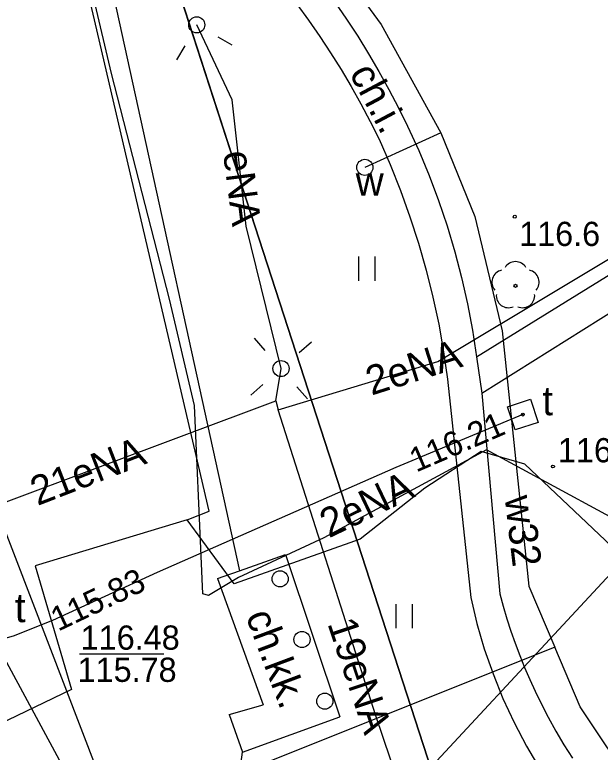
# Model space of a CAD drawing. Extents: x 6434771 to 6436222, y 5663454 to 5664782.
# Drawn here: x 6435503.86 to 6435522, y 5664264.32 to 5664287.15 of the extents above; entities that cross this region are included whole.
import ezdxf

# ---------------------------------------------------------------- set-up
doc = ezdxf.new("R2010")
doc.units = 0
for name, color, linetype in [('Warstwa 1', 7, 'Continuous'), ('Warstwa 11', 7, 'Continuous'), ('Warstwa 12', 7, 'Continuous'), ('Warstwa 13', 7, 'Continuous'), ('Warstwa 14', 7, 'Continuous'), ('Warstwa 2', 7, 'Continuous'), ('Warstwa 4', 7, 'Continuous'), ('Warstwa 5', 7, 'Continuous'), ('Warstwa 6', 7, 'Continuous'), ('Warstwa 9', 7, 'Continuous')]:
    doc.layers.add(name, color=color, linetype=linetype)

msp = doc.modelspace()

# ---------------------------------------------------------------- linework, layer by layer
at = {"layer": 'Warstwa 1'}
msp.add_line((6435505.839, 5664297.445), (6435516.772, 5664263.761), dxfattribs=at)
msp.add_line((6435505.839, 5664297.445), (6435516.772, 5664263.761), dxfattribs=at)
for centre in [(6435512.084, 5664269.688), (6435512.761, 5664267.81), (6435513.468, 5664265.901)]:
    msp.add_circle(centre, 0.25, dxfattribs=at)
at = {"layer": 'Warstwa 11'}
msp.add_circle((6435519.374, 5664278.76), 0.05, dxfattribs=at)
for centre, start, end in [((6435519.374, 5664279.135), 30.1471, 149.8529), ((6435519.017, 5664278.876), 102.1471, 221.8529), ((6435519.731, 5664278.876), 318.1471, 77.8529), ((6435519.154, 5664278.457), 174.1471, 293.8529), ((6435519.594, 5664278.457), 246.1471, 5.8529)]:
    msp.add_arc(centre, 0.375, start, end, dxfattribs=at)
at = {"layer": 'Warstwa 12'}
for points in [[(6435509.206, 5664271.513), (6435509.889, 5664271.785), (6435505.097, 5664292.314), (6435503.045, 5664300.479), (6435501.771, 5664308.405), (6435499.75, 5664319.05), (6435501.722, 5664320.876), (6435506.503, 5664320.918), (6435526.06, 5664329.732), (6435548.53, 5664339.562), (6435561.388, 5664345.917), (6435568.605, 5664348.94), (6435577.298, 5664350.006), (6435586.213, 5664349.598), (6435589.158, 5664349.122), (6435599.204, 5664344.601), (6435599.218, 5664344.12), (6435599.061, 5664343.855)], [(6435525.886, 5664269.608), (6435524.265, 5664270.544), (6435518.477, 5664273.68), (6435513.434, 5664270.954), (6435510.796, 5664269.727), (6435509.867, 5664269.174), (6435509.692, 5664269.223), (6435509.581, 5664271.791), (6435509.434, 5664275.056), (6435508.66, 5664278.342), (6435506.859, 5664285.336), (6435505.175, 5664292.487), (6435503.773, 5664298.261), (6435501.578, 5664307.99), (6435499.697, 5664315.439), (6435499.422, 5664316.386), (6435500.738, 5664320.126), (6435507.871, 5664322.955)], [(6435528.408, 5664300.612), (6435527.51, 5664299.903), (6435519.062, 5664296.785), (6435512.772, 5664291.891), (6435513.854, 5664288.718), (6435515.211, 5664286.851), (6435517.061, 5664283.499), (6435518.12, 5664280.906), (6435518.957, 5664277.365), (6435519.792, 5664269.465), (6435520.589, 5664267.575)], [(6435512.112, 5664276.198), (6435511.036, 5664280.611), (6435510.593, 5664284.517), (6435509.501, 5664286.84)], [(6435517.061, 5664283.499), (6435514.708, 5664282.427)], [(6435512.027, 5664274.919), (6435516.965, 5664276.419), (6435524.601, 5664280.987)], [(6435528.433, 5664277.964), (6435528.171, 5664277.624), (6435526.38, 5664273.446), (6435527.175, 5664270.526), (6435527.97, 5664268.456), (6435527.522, 5664268.207), (6435527.505, 5664268.082), (6435527.099, 5664267.517), (6435522.347, 5664270.704), (6435519.667, 5664273.237), (6435518.312, 5664273.633), (6435516.568, 5664272.494), (6435514.559, 5664270.918), (6435510.662, 5664269.535), (6435509.206, 5664271.513)], [(6435511.95, 5664275.2), (6435512.112, 5664276.198)], [(6435497.986, 5664269.979), (6435511.95, 5664275.2)], [(6435511.95, 5664275.2), (6435512.027, 5664274.919)], [(6435532.461, 5664251.101), (6435528.115, 5664252.314), (6435518.729, 5664254.357), (6435517.08, 5664259.437), (6435515.053, 5664265.452), (6435512.027, 5664274.919)], [(6435519.602, 5664274.775), (6435515.666, 5664273.134), (6435508.274, 5664269.889), (6435505.03, 5664268.4), (6435503.819, 5664267.912), (6435503.249, 5664267.763)], [(6435509.206, 5664271.513), (6435504.498, 5664270.09), (6435505.622, 5664266.266), (6435498.812, 5664262.988), (6435477.751, 5664253.082), (6435464.025, 5664246.938), (6435455.151, 5664243.315)], [(6435522.326, 5664269.854), (6435508.019, 5664254.457), (6435497.565, 5664245.063), (6435496.739, 5664244.522), (6435499.115, 5664225.163), (6435500.901, 5664207.244)], [(6435503.249, 5664267.763), (6435514.923, 5664246.142), (6435515.125, 5664245.757), (6435515.683, 5664245.762), (6435521.734, 5664245.296), (6435535.424, 5664243.314), (6435546.097, 5664238.403), (6435561.446, 5664228.608), (6435561.622, 5664228.402), (6435565.561, 5664223.816), (6435577.417, 5664209.906), (6435585.662, 5664200.753), (6435585.823, 5664200.227), (6435585.985, 5664199.701), (6435588.86, 5664190.319)], [(6435520.589, 5664267.575), (6435511.072, 5664263.77)], [(6435590.927, 5664208.184), (6435580.586, 5664228.87), (6435579.576, 5664233.032), (6435562.717, 5664240.716), (6435558.789, 5664242.503), (6435557.3, 5664244.301), (6435556.433, 5664245.352), (6435554.988, 5664247.459), (6435553.407, 5664249.038), (6435551.463, 5664250.382), (6435545.075, 5664251.369), (6435544.348, 5664253.268), (6435543.274, 5664254.661), (6435541.054, 5664255.508), (6435538.039, 5664255.904), (6435534.821, 5664256.903), (6435531.238, 5664257.526), (6435528.845, 5664258.105), (6435526.811, 5664260.27), (6435523.322, 5664262.842), (6435522.084, 5664264.677), (6435521.377, 5664265.726), (6435520.589, 5664267.575)]]:
    msp.add_lwpolyline(points, dxfattribs=at)
at = {"layer": 'Warstwa 13'}
for centre in [(6435519.35, 5664280.901), (6435520.536, 5664273.166)]:
    msp.add_circle(centre, 0.045, dxfattribs=at)
at = {"layer": 'Warstwa 14'}
msp.add_line((6435505.874, 5664267.37), (6435508.483, 5664267.37), dxfattribs=at)
msp.add_circle((6435519.602, 5664274.775), 0.045, dxfattribs=at)
at = {"layer": 'Warstwa 2'}
for centre in [(6435509.501, 5664286.84), (6435512.112, 5664276.198)]:
    msp.add_circle(centre, 0.25, dxfattribs=at)
at = {"layer": 'Warstwa 4'}
for points in [[(6435510.151, 5664286.466), (6435510.585, 5664286.217)], [(6435509.127, 5664286.19), (6435508.878, 5664285.756)], [(6435511.618, 5664276.762), (6435511.288, 5664277.138)], [(6435512.676, 5664276.692), (6435513.052, 5664277.022)], [(6435511.548, 5664275.704), (6435511.172, 5664275.374)], [(6435512.606, 5664275.634), (6435512.936, 5664275.258)]]:
    msp.add_lwpolyline(points, dxfattribs=at)
msp.add_lwpolyline([(6435519.361, 5664274.303), (6435519.13, 5664275.016), (6435519.843, 5664275.247), (6435520.074, 5664274.534)], close=True, dxfattribs=at)
msp.add_circle((6435514.708, 5664282.427), 0.25, dxfattribs=at)
at = {"layer": 'Warstwa 5'}
for p, q in [((6435506.031, 5664291.802), (6435510.822, 5664269.941)), ((6435512.599, 5664287.481), (6435512.961, 5664286.986)), ((6435513.778, 5664287.543), (6435514.138, 5664287.017)), ((6435512.961, 5664286.986), (6435513.311, 5664286.483)), ((6435514.138, 5664287.017), (6435514.486, 5664286.484)), ((6435513.311, 5664286.483), (6435513.649, 5664285.972)), ((6435514.486, 5664286.484), (6435514.821, 5664285.942)), ((6435513.649, 5664285.972), (6435513.974, 5664285.453)), ((6435514.821, 5664285.942), (6435515.143, 5664285.392)), ((6435513.974, 5664285.453), (6435514.287, 5664284.926)), ((6435515.143, 5664285.392), (6435515.453, 5664284.836)), ((6435514.287, 5664284.926), (6435514.587, 5664284.391)), ((6435515.453, 5664284.836), (6435515.75, 5664284.272)), ((6435514.587, 5664284.391), (6435514.874, 5664283.85)), ((6435515.75, 5664284.272), (6435516.033, 5664283.701)), ((6435514.874, 5664283.85), (6435515.148, 5664283.302)), ((6435516.033, 5664283.701), (6435516.378, 5664282.946)), ((6435515.148, 5664283.302), (6435515.494, 5664282.512)), ((6435516.378, 5664282.946), (6435516.697, 5664282.178)), ((6435515.494, 5664282.512), (6435515.813, 5664281.711)), ((6435516.697, 5664282.178), (6435516.989, 5664281.401)), ((6435515.813, 5664281.711), (6435516.106, 5664280.899)), ((6435516.989, 5664281.401), (6435517.255, 5664280.613)), ((6435516.106, 5664280.899), (6435516.37, 5664280.078)), ((6435517.255, 5664280.613), (6435517.493, 5664279.817)), ((6435518.167, 5664276.565), (6435524.455, 5664280.449)), ((6435516.37, 5664280.078), (6435516.607, 5664279.249)), ((6435514.525, 5664278.919), (6435514.525, 5664279.669)), ((6435515.025, 5664278.919), (6435515.025, 5664279.669)), ((6435517.493, 5664279.817), (6435517.703, 5664279.013)), ((6435516.607, 5664279.249), (6435516.815, 5664278.412)), ((6435517.703, 5664279.013), (6435517.886, 5664278.203)), ((6435516.815, 5664278.412), (6435516.995, 5664277.569)), ((6435517.886, 5664278.203), (6435518.041, 5664277.387)), ((6435516.995, 5664277.569), (6435517.146, 5664276.719)), ((6435518.041, 5664277.387), (6435518.167, 5664276.565)), ((6435517.146, 5664276.719), (6435517.269, 5664275.866)), ((6435517.269, 5664275.866), (6435517.987, 5664269.107)), ((6435510.822, 5664269.941), (6435512.253, 5664270.446)), ((6435512.253, 5664270.446), (6435513.932, 5664265.416)), ((6435517.987, 5664269.107), (6435518.179, 5664268.309)), ((6435515.681, 5664268.16), (6435515.681, 5664268.91)), ((6435516.181, 5664268.16), (6435516.181, 5664268.91)), ((6435518.179, 5664268.309), (6435518.409, 5664267.521)), ((6435518.409, 5664267.521), (6435518.679, 5664266.746)), ((6435518.679, 5664266.746), (6435518.986, 5664265.985)), ((6435518.986, 5664265.985), (6435519.332, 5664265.24)), ((6435510.919, 5664264.322), (6435513.932, 5664265.416)), ((6435519.332, 5664265.24), (6435519.713, 5664264.513)), ((6435519.713, 5664264.513), (6435520.13, 5664263.806)), ((6435510.557, 5664261.716), (6435510.919, 5664264.322))]:
    msp.add_line(p, q, dxfattribs=at)
at = {"layer": 'Warstwa 6'}
for points in [[(6435669.714, 5664398.133), (6435626.601, 5664379.073), (6435585.238, 5664360.761), (6435534.934, 5664338.266), (6435489.214, 5664318.618), (6435505.839, 5664297.445), (6435516.772, 5664263.761), (6435518.433, 5664262.101), (6435554.013, 5664249.551), (6435561.953, 5664245.295), (6435574.313, 5664237.016), (6435581.318, 5664231.541), (6435588.053, 5664225.31), (6435594.018, 5664218.257), (6435602.285, 5664199.677), (6435608.056, 5664201.368), (6435612.187, 5664201.418), (6435615.525, 5664200.428), (6435624.054, 5664187.035), (6435633.847, 5664173.156), (6435637.993, 5664164.536), (6435641.674, 5664152.161), (6435642.6, 5664149.34), (6435652.786, 5664133.167)], [(6435652.786, 5664133.167), (6435642.6, 5664149.34), (6435641.674, 5664152.161), (6435637.993, 5664164.536), (6435633.847, 5664173.156), (6435624.054, 5664187.035), (6435615.525, 5664200.428), (6435612.187, 5664201.418), (6435608.056, 5664201.368), (6435602.285, 5664199.677), (6435594.018, 5664218.257), (6435588.053, 5664225.31), (6435581.318, 5664231.541), (6435574.313, 5664237.016), (6435561.953, 5664245.295), (6435554.013, 5664249.551), (6435518.433, 5664262.101), (6435516.772, 5664263.761), (6435505.839, 5664297.445), (6435453.652, 5664270.705)]]:
    msp.add_lwpolyline(points, dxfattribs=at)
at = {"layer": 'Warstwa 9'}
for p, q in [((6435506.031, 5664291.802), (6435510.822, 5664269.941)), ((6435512.599, 5664287.481), (6435512.961, 5664286.986)), ((6435513.778, 5664287.543), (6435514.138, 5664287.017)), ((6435512.961, 5664286.986), (6435513.311, 5664286.483)), ((6435514.138, 5664287.017), (6435514.486, 5664286.484)), ((6435513.311, 5664286.483), (6435513.649, 5664285.972)), ((6435514.486, 5664286.484), (6435514.821, 5664285.942)), ((6435513.649, 5664285.972), (6435513.974, 5664285.453)), ((6435514.821, 5664285.942), (6435515.143, 5664285.392)), ((6435513.974, 5664285.453), (6435514.287, 5664284.926)), ((6435515.143, 5664285.392), (6435515.453, 5664284.836)), ((6435514.287, 5664284.926), (6435514.587, 5664284.391)), ((6435515.453, 5664284.836), (6435515.75, 5664284.272)), ((6435514.587, 5664284.391), (6435514.874, 5664283.85)), ((6435515.75, 5664284.272), (6435516.033, 5664283.701)), ((6435514.874, 5664283.85), (6435515.148, 5664283.302)), ((6435516.033, 5664283.701), (6435516.378, 5664282.946)), ((6435515.148, 5664283.302), (6435515.494, 5664282.512)), ((6435516.378, 5664282.946), (6435516.697, 5664282.178)), ((6435515.494, 5664282.512), (6435515.813, 5664281.711)), ((6435516.697, 5664282.178), (6435516.989, 5664281.401)), ((6435515.813, 5664281.711), (6435516.106, 5664280.899)), ((6435516.989, 5664281.401), (6435517.255, 5664280.613)), ((6435516.106, 5664280.899), (6435516.37, 5664280.078)), ((6435517.255, 5664280.613), (6435517.493, 5664279.817)), ((6435518.167, 5664276.565), (6435524.455, 5664280.449)), ((6435516.37, 5664280.078), (6435516.607, 5664279.249)), ((6435517.493, 5664279.817), (6435517.703, 5664279.013)), ((6435518.334, 5664275.433), (6435525.196, 5664279.75)), ((6435516.607, 5664279.249), (6435516.815, 5664278.412)), ((6435517.703, 5664279.013), (6435517.886, 5664278.203)), ((6435516.815, 5664278.412), (6435516.995, 5664277.569)), ((6435517.886, 5664278.203), (6435518.041, 5664277.387)), ((6435516.995, 5664277.569), (6435517.146, 5664276.719)), ((6435518.041, 5664277.387), (6435518.167, 5664276.565)), ((6435517.146, 5664276.719), (6435517.269, 5664275.866)), ((6435518.167, 5664276.565), (6435518.334, 5664275.433)), ((6435518.167, 5664276.565), (6435518.334, 5664275.433)), ((6435517.269, 5664275.866), (6435517.987, 5664269.107)), ((6435518.334, 5664275.433), (6435518.889, 5664269.226)), ((6435503.367, 5664271.654), (6435507.294, 5664261.476)), ((6435503.367, 5664271.654), (6435507.294, 5664261.476)), ((6435510.822, 5664269.941), (6435512.253, 5664270.446)), ((6435512.253, 5664270.446), (6435513.932, 5664265.416)), ((6435510.144, 5664269.702), (6435510.822, 5664269.941)), ((6435510.144, 5664269.702), (6435510.822, 5664269.941)), ((6435510.144, 5664269.702), (6435511.557, 5664265.784)), ((6435510.144, 5664269.702), (6435511.557, 5664265.784)), ((6435518.889, 5664269.226), (6435518.994, 5664268.838)), ((6435517.987, 5664269.107), (6435518.179, 5664268.309)), ((6435518.994, 5664268.838), (6435519.109, 5664268.454)), ((6435518.179, 5664268.309), (6435518.409, 5664267.521)), ((6435519.109, 5664268.454), (6435519.233, 5664268.072)), ((6435519.233, 5664268.072), (6435519.365, 5664267.693)), ((6435519.365, 5664267.693), (6435519.507, 5664267.317)), ((6435518.409, 5664267.521), (6435518.679, 5664266.746)), ((6435519.507, 5664267.317), (6435519.657, 5664266.944)), ((6435519.657, 5664266.944), (6435519.815, 5664266.576)), ((6435518.679, 5664266.746), (6435518.986, 5664265.985)), ((6435519.815, 5664266.576), (6435519.982, 5664266.211)), ((6435519.982, 5664266.211), (6435520.158, 5664265.85)), ((6435518.986, 5664265.985), (6435519.332, 5664265.24)), ((6435510.503, 5664265.487), (6435511.557, 5664265.784)), ((6435510.503, 5664265.487), (6435511.557, 5664265.784)), ((6435520.158, 5664265.85), (6435520.382, 5664265.409)), ((6435510.503, 5664265.487), (6435510.919, 5664264.322)), ((6435510.503, 5664265.487), (6435510.919, 5664264.322)), ((6435510.919, 5664264.322), (6435513.932, 5664265.416)), ((6435520.382, 5664265.409), (6435520.621, 5664264.977)), ((6435519.332, 5664265.24), (6435519.713, 5664264.513)), ((6435520.621, 5664264.977), (6435520.875, 5664264.553)), ((6435519.713, 5664264.513), (6435520.13, 5664263.806)), ((6435520.875, 5664264.553), (6435521.143, 5664264.138)), ((6435510.557, 5664261.716), (6435510.919, 5664264.322))]:
    msp.add_line(p, q, dxfattribs=at)

# ---------------------------------------------------------------- texts
at = {"layer": 'Warstwa 13'}
for s, rotation, p in [('eNA', 277.1626, (6435510.314, 5664282.894)), ('2eNA', 17.5898, (6435514.911, 5664275.359)), ('21eNA', 21.1937, (6435504.567, 5664271.942)), ('2eNA', 25.6399, (6435513.593, 5664270.94)), ('w32', 276.7214, (6435519.036, 5664272.218)), ('19eNA', 288.4155, (6435513.543, 5664268.308))]:
    msp.add_text(s, height=0.9, rotation=rotation, dxfattribs=at).set_placement(p)
for s, p in [('116.6', (6435519.487, 5664279.993)), ('116.8', (6435520.689, 5664273.296))]:
    msp.add_text(s, height=0.75, dxfattribs=at).set_placement(p)
at = {"layer": 'Warstwa 14'}
for s, rotation, p in [('116.21', 23.3194, (6435516.296, 5664272.976)), ('115.83', 25.3419, (6435505.207, 5664268.052))]:
    msp.add_text(s, height=0.75, rotation=rotation, dxfattribs=at).set_placement(p)
msp.add_text('115.78', height=0.75, dxfattribs=at).set_placement((6435505.81, 5664266.499))
at = {"layer": 'Warstwa 5'}
for s, p in [('w', (6435514.424, 5664281.554)), ('t', (6435520.204, 5664274.753)), ('t', (6435503.865, 5664268.347))]:
    msp.add_text(s, height=0.9, dxfattribs=at).set_placement(p)
at = {"layer": 'Warstwa 6'}
msp.add_text('116.48', height=0.75, dxfattribs=at).set_placement((6435505.906, 5664267.495))
at = {"layer": 'Warstwa 9'}
for s, rotation, p in [('ch.i.', 297.9266, (6435514.212, 5664285.344)), ('ch.kk.', 290.524, (6435511.009, 5664268.543))]:
    msp.add_text(s, height=0.9, rotation=rotation, dxfattribs=at).set_placement(p)

doc.saveas('drawing.dxf')
